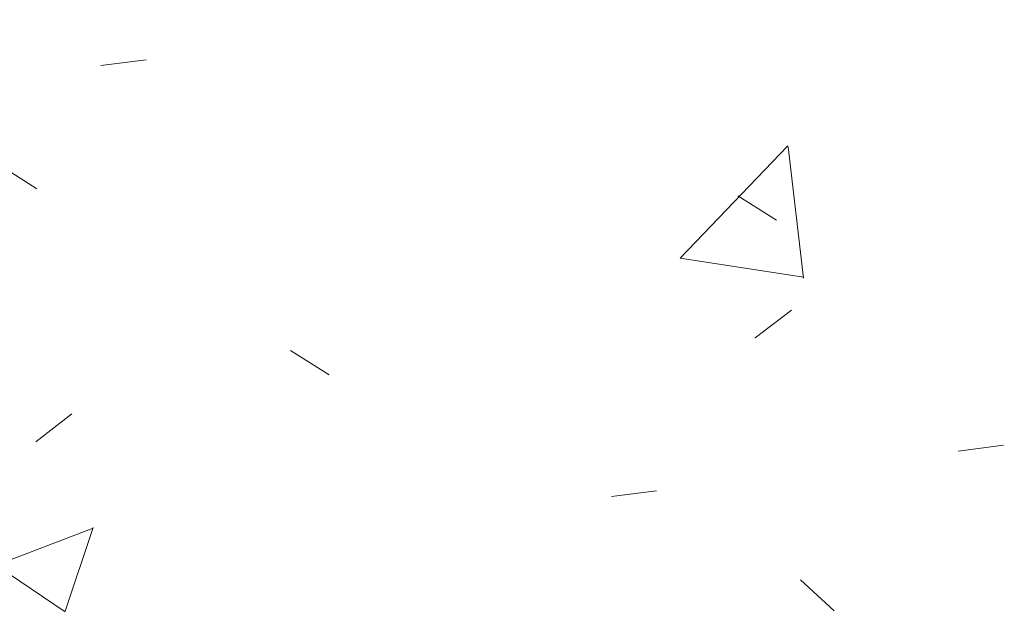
# Model space of a CAD drawing. Header units: millimetres. Extents: x 786 to 42540, y -7760 to 3796.
# Tile 241 of 1056: x 24643 to 24932, y -5662 to -5487. Entities that reach past the tile are written whole.
import ezdxf

# ---------------------------------------------------------------- set-up
doc = ezdxf.new("R2010")
doc.units = ezdxf.units.MM
doc.layers.add('A-FLOR-PATT', color=7, linetype='Continuous', lineweight=25)

msp = doc.modelspace()

# ---------------------------------------------------------------- hatches: boundary and pattern name
at = {"layer": 'A-FLOR-PATT', "lineweight": 5}
h = msp.add_hatch(dxfattribs=at)
h.set_pattern_fill('FP_10', color=256, style=0, pattern_type=2)
h.set_pattern_definition([(50, (48694.2, -5700), (291.4942, -25.5022), [30.48, -335.28]), (355, (48694.2, -5700), (-56.389, 305.691), [24.384, -268.224]), (100.451, (48718.5, -5702.12), (235.108, 280.1865), [25.904, -284.944]), (46.184, (48694.2, -5618.72), (433.727, -67.2684), [45.72, -502.92]), (96.636, (48730.35, -5624.33), (379.844, 395.8845), [38.856, -427.416]), (351.184, (48694.2, -5618.7), (379.848, 395.881), [36.576, -402.336]), (21, (48734.85, -5639.04), (242.5828, -163.624), [30.48, -335.28]), (326, (48734.85, -5639.04), (98.883, 294.701), [24.384, -268.224]), (71.451, (48755.06, -5652.68), (341.4672, 131.074), [25.904, -284.944]), (37.5, (48694.21, -5700), (4.9419, 135.28833), [13.411, -251.562, 13.411, -258.877, -269.24]), (37.5, (48694.21, -5700), (4.9419, 135.28833), [-537.261, 13.411, -255.829]), (7.5, (48694.21, -5700), (106.9117, 160.2891), [13.411, -141.834, 13.411, -245.466, -102.616]), (7.5, (48694.21, -5700), (106.9117, 160.2891), [-414.122, 13.411, -89.205]), (327.5, (48603.58, -5700), (216.9455, -9.16625), [13.411, -88.189, 13.411, -303.581, -420.624]), (327.5, (48603.58, -5700), (216.9455, -9.16625), [-418.592, 13.411, -407.213]), (317.5, (48562.94, -5700), (237.0069, 40.6827), [13.411, -118.669, 13.411, -197.104, -298.704]), (317.5, (48562.94, -5700), (237.0069, 40.6827), [-342.595, 13.411, -285.293])])
h.paths.add_polyline_path([(22284.27, -5746), (23230.27, -5746), (23230.27, -5561.23), (22284.27, -5652.24), (22284.27, -5678.66)])
h.paths.add_polyline_path([(23530.27, -5746), (25874.02, -5746), (25874.02, -5319.2), (24694.83, -5424.66), (23530.27, -5532.79), (23530.27, -5678.66)])

doc.saveas('drawing.dxf')
